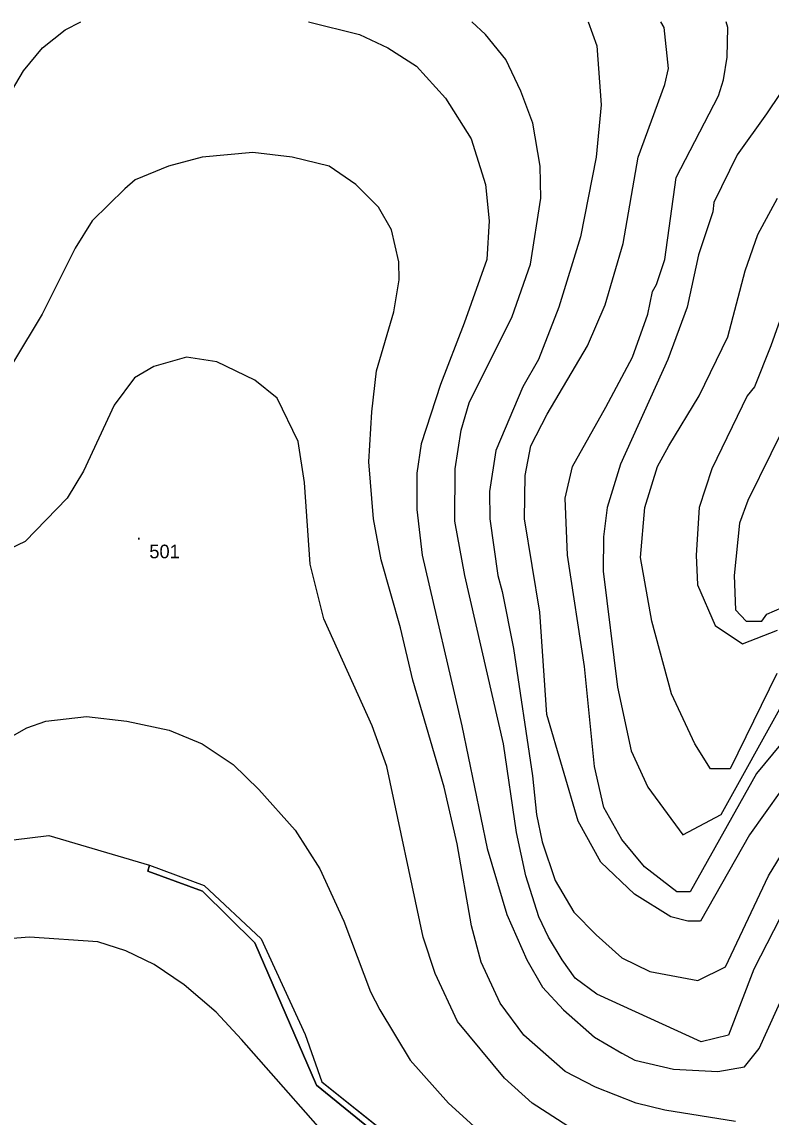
# Model space of a CAD drawing. Extents: x -510989 to -501240, y -1184665 to -1176089.
# Drawn here: x -509270.7 to -508941.5, y -1176947.1 to -1176465.5 of the extents above; entities that cross this region are included whole.
import ezdxf

# ---------------------------------------------------------------- set-up
doc = ezdxf.new("R2010")
doc.units = 0
for name, color, linetype in [('lesni_pozemek', 7, 'Continuous'), ('ostatni_plocha_x_ostatni_komunikace', 7, 'Continuous'), ('popis', 7, 'Continuous'), ('vrstevnice_01', 7, 'Continuous'), ('vrstevnice_02', 7, 'Continuous'), ('vrstevnice_05', 7, 'Continuous')]:
    doc.layers.add(name, color=color, linetype=linetype)

msp = doc.modelspace()

# ---------------------------------------------------------------- linework, layer by layer
at = {"layer": 'lesni_pozemek'}
msp.add_lwpolyline([(-509296.19, -1176827.86), (-509258.93, -1176823.29), (-509214.64, -1176836.37), (-509215.47, -1176839.01), (-509191.42, -1176847.77), (-509168.42, -1176870.52), (-509141.23, -1176933.05), (-509052.36, -1177005.53)], dxfattribs=at)
at = {"layer": 'ostatni_plocha_x_ostatni_komunikace'}
msp.add_lwpolyline([(-509214.64, -1176836.37), (-509190.71, -1176845.25), (-509165.53, -1176868.71), (-509146.27, -1176910.76), (-509138.86, -1176931.62), (-509049.14, -1177003.48), (-509027.79, -1177027.79), (-509015.94, -1177036.39), (-508986.61, -1177076.81), (-508972.56, -1177088.8), (-508974.65, -1177091.25), (-508989.16, -1177078.93), (-509017.11, -1177039.39), (-509031.87, -1177029.06), (-509052.36, -1177005.53), (-509141.23, -1176933.05), (-509168.42, -1176870.52), (-509191.42, -1176847.77), (-509215.47, -1176839.01)], close=True, dxfattribs=at)
at = {"layer": 'popis'}
msp.add_lwpolyline([(-509296.19, -1176827.86), (-509258.93, -1176823.29), (-509214.64, -1176836.37), (-509190.71, -1176845.25), (-509165.53, -1176868.71), (-509146.27, -1176910.76), (-509138.86, -1176931.62), (-509094, -1176967.55)], dxfattribs=at)
at = {"layer": 'vrstevnice_01'}
for points in [[(-509278.19, -1176501), (-509270.09, -1176487), (-509261.69, -1176477), (-509251.81, -1176469), (-509244.92, -1176465.53)], [(-509144.83, -1176465.53), (-509122.31, -1176471), (-509109.91, -1176477), (-509097.31, -1176485), (-509084.59, -1176499), (-509073.31, -1176517), (-509067, -1176537), (-509065.31, -1176553), (-509066.41, -1176570), (-509076.31, -1176598), (-509086.81, -1176625), (-509095.31, -1176651), (-509097.19, -1176664), (-509097.19, -1176680), (-509094.81, -1176700), (-509077.41, -1176775), (-509066.31, -1176829), (-509057.59, -1176858), (-509048.81, -1176878), (-509041.91, -1176890), (-509032.69, -1176900), (-509019, -1176912), (-509007, -1176919), (-509001.41, -1176922), (-508984.31, -1176926), (-508964.91, -1176927), (-508953.09, -1176925), (-508946.69, -1176917), (-508930.5, -1176881)], [(-509021.79, -1176465.53), (-509018.09, -1176476), (-509016.19, -1176502), (-509018.31, -1176525), (-509025.19, -1176560), (-509034.81, -1176591), (-509043.69, -1176614), (-509050.59, -1176626), (-509062.41, -1176654), (-509065.19, -1176672), (-509065.09, -1176684), (-509061.5, -1176709), (-509059.59, -1176716), (-509054.69, -1176741), (-509046.31, -1176797), (-509044.59, -1176814), (-509042.09, -1176826), (-509036.31, -1176843), (-509028.19, -1176857), (-509018.31, -1176867), (-509007, -1176877), (-508994.81, -1176883), (-508973.69, -1176887), (-508961.5, -1176881), (-508942.59, -1176841)], [(-508933.81, -1176779), (-508947.81, -1176796), (-508977.09, -1176848), (-508982.91, -1176848), (-508997.09, -1176837), (-509007, -1176825), (-509015, -1176811), (-509019.09, -1176793), (-509023.5, -1176749), (-509030.91, -1176700), (-509032, -1176675), (-509028.81, -1176661), (-509014.09, -1176635), (-509002.31, -1176613), (-508995.69, -1176594), (-508993.59, -1176584), (-508991.81, -1176581), (-508988.19, -1176570), (-508983.19, -1176534), (-508964.59, -1176498), (-508962.41, -1176491), (-508960.81, -1176481), (-508960.5, -1176468), (-508961.13, -1176465.53)], [(-508939, -1176752), (-508959.41, -1176794), (-508968.09, -1176794), (-508974.91, -1176783), (-508985.19, -1176761), (-508993.81, -1176729), (-508998.91, -1176701), (-508996.91, -1176679), (-508991.31, -1176661), (-508986.41, -1176652), (-508973.09, -1176630), (-508960.5, -1176604), (-508952.81, -1176575), (-508947.31, -1176559), (-508938.59, -1176543)], [(-509026.31, -1176954), (-509046.41, -1176941), (-509058.59, -1176930), (-509079.31, -1176905), (-509089.09, -1176884), (-509094.31, -1176868), (-509110.41, -1176793), (-509116.81, -1176775), (-509138, -1176728), (-509144.09, -1176704), (-509146.59, -1176668), (-509149.31, -1176650), (-509158.5, -1176631), (-509168.31, -1176623), (-509185, -1176615), (-509198.41, -1176613), (-509212.81, -1176617), (-509221.31, -1176622), (-509230.19, -1176634), (-509243.69, -1176663), (-509250.91, -1176675), (-509269.31, -1176694), (-509302.81, -1176710)], [(-508931.5, -1176635), (-508951.69, -1176676), (-508955.31, -1176686), (-508957.69, -1176709), (-508957.09, -1176724), (-508952.41, -1176729), (-508945.5, -1176729), (-508943.31, -1176726), (-508936.59, -1176723)], [(-508942.59, -1176841), (-508935.31, -1176829)], [(-509092.09, -1176997), (-509105.09, -1176987), (-509127.5, -1176966), (-509174.19, -1176913), (-509185.31, -1176901), (-509199.41, -1176889), (-509212.59, -1176880), (-509225, -1176874), (-509237.31, -1176870), (-509267.41, -1176868), (-509280.41, -1176869)]]:
    msp.add_lwpolyline(points, dxfattribs=at)
at = {"layer": 'vrstevnice_02'}
for points in [[(-509080.41, -1176685), (-509080.31, -1176662), (-509077.69, -1176645), (-509074.19, -1176633), (-509055.31, -1176595), (-509047.19, -1176572), (-509042.69, -1176543), (-509042.91, -1176529), (-509046.19, -1176510), (-509051.41, -1176496), (-509058.09, -1176482), (-509066.91, -1176471), (-509073, -1176465.53)], [(-509049.59, -1176665), (-509047.09, -1176652), (-509039.81, -1176638), (-509022.09, -1176608), (-509014.31, -1176590), (-509006.41, -1176563), (-508999.81, -1176525), (-508988.09, -1176493), (-508986.59, -1176486), (-508988.5, -1176468), (-508989.89, -1176465.53)], [(-508937.5, -1176497), (-508943.5, -1176506), (-508956.41, -1176524), (-508966.69, -1176545), (-508967, -1176549), (-508973.41, -1176568), (-508978.41, -1176591), (-508986.81, -1176614), (-509007.69, -1176660), (-509013.5, -1176679), (-509015.09, -1176692), (-509015.31, -1176707), (-509008.91, -1176758), (-509002.91, -1176786), (-508995.59, -1176802), (-508980.31, -1176823), (-508963.41, -1176814), (-508936.09, -1176765)], [(-509118.31, -1176659), (-509117, -1176637), (-509114.91, -1176619), (-509107.31, -1176593), (-509105, -1176579), (-509105.09, -1176571), (-509108.31, -1176557), (-509114, -1176547), (-509124, -1176537), (-509135.69, -1176529), (-509151.91, -1176525), (-509169.31, -1176523), (-509191.5, -1176525), (-509206.31, -1176529), (-509220.91, -1176535), (-509225.5, -1176539), (-509239.81, -1176553), (-509247.41, -1176565), (-509261.91, -1176594), (-509274.5, -1176615)], [(-508928.81, -1176572), (-508941.5, -1176608), (-508948.81, -1176626), (-508952, -1176630), (-508967.5, -1176662), (-508973.09, -1176679), (-508974.41, -1176700), (-508973.81, -1176713), (-508966.09, -1176731), (-508954, -1176739), (-508938.59, -1176733)], [(-508957.09, -1176949), (-508988.09, -1176944), (-509000.69, -1176941), (-509018.69, -1176934), (-509032, -1176927), (-509050.19, -1176911), (-509060.5, -1176897), (-509068.91, -1176879), (-509073.09, -1176863), (-509079.5, -1176827), (-509085.09, -1176802), (-509098.91, -1176755), (-509104.41, -1176732), (-509112.81, -1176702), (-509116.19, -1176684), (-509118.31, -1176659)], [(-508930.31, -1176794), (-508951, -1176823), (-508972.41, -1176861), (-508978.09, -1176861), (-508985.5, -1176859), (-509001.5, -1176849), (-509016.31, -1176835), (-509026.31, -1176817), (-509040, -1176770), (-509043.09, -1176725), (-509049.81, -1176684), (-509049.59, -1176665)], [(-508934.69, -1176854), (-508949, -1176882), (-508960.19, -1176911), (-508972.19, -1176914), (-509018.09, -1176893), (-509027.59, -1176886), (-509033.31, -1176878), (-509039.31, -1176868), (-509043.5, -1176859), (-509049.19, -1176841), (-509053.41, -1176822), (-509059.09, -1176783), (-509076, -1176709), (-509080.41, -1176685)], [(-509311, -1176800), (-509268.59, -1176776), (-509260.19, -1176773), (-509242.31, -1176771), (-509224.59, -1176773), (-509206, -1176777), (-509191.59, -1176783), (-509177.91, -1176792), (-509166.59, -1176803), (-509150.59, -1176821), (-509139.81, -1176838), (-509129.19, -1176861), (-509117.5, -1176892), (-509113.41, -1176900), (-509100.09, -1176922), (-509083.31, -1176941), (-509054.59, -1176967)]]:
    msp.add_lwpolyline(points, dxfattribs=at)

# ---------------------------------------------------------------- texts
at = {"layer": 'vrstevnice_05'}
for s, p in [('.', (-509220.5, -1176693.21)), ('501', (-509214.75, -1176701.38))]:
    msp.add_text(s, height=6, dxfattribs=at).set_placement(p)

doc.saveas('drawing.dxf')
